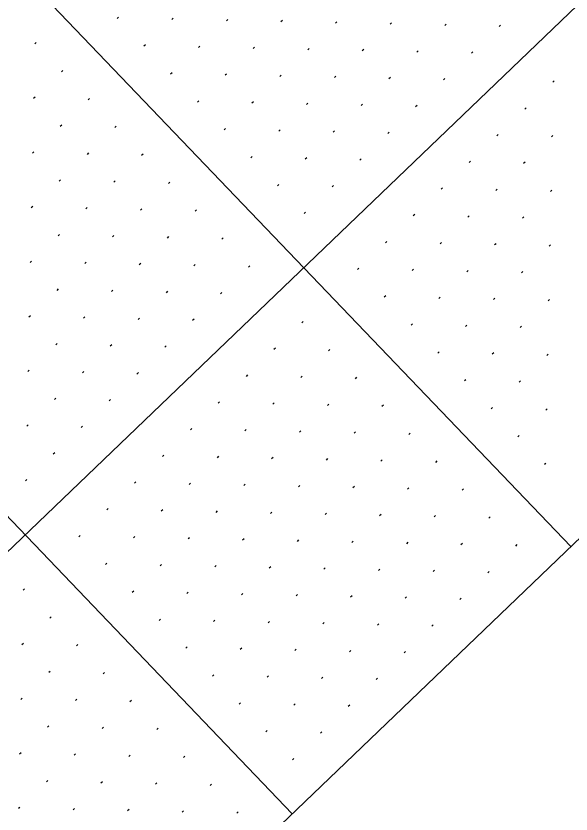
# Model space of a CAD drawing. Extents: x 2148987 to 2151117, y 142806 to 144993.
# Drawn here: x 2149680.2 to 2149752.1, y 143537.7 to 143641 of the extents above; entities that cross this region are included whole.
import ezdxf

# ---------------------------------------------------------------- set-up
doc = ezdxf.new("R2010")
doc.units = 0
for name, color, linetype in [('PR_PIER_PH3', 7, 'Continuous'), ('PR_Road_Concrete', 7, 'Continuous'), ('SHT_Profile_Grid_Minor', 7, 'Continuous')]:
    doc.layers.add(name, color=color, linetype=linetype)

msp = doc.modelspace()

# ---------------------------------------------------------------- linework, layer by layer
at = {"layer": 'PR_PIER_PH3'}
for p, q in [((2150538.73, 144395.47), (2149401.59, 143305.72)), ((2149406.11, 143933.32), (2149752.06, 143572.33)), ((2149370.01, 143898.73), (2149715.96, 143537.73))]:
    msp.add_line(p, q, dxfattribs=at)
at = {"layer": 'PR_Road_Concrete'}
msp.add_line((2150573.32, 144359.37), (2149436.19, 143269.62), dxfattribs=at)
at = {"layer": 'SHT_Profile_Grid_Minor'}
for p, q in [((2149693.49, 143640.85), (2149693.31, 143640.68)), ((2149700.56, 143640.7), (2149700.38, 143640.53)), ((2149707.63, 143640.55), (2149707.45, 143640.38)), ((2149714.7, 143640.4), (2149714.52, 143640.23)), ((2149721.77, 143640.25), (2149721.59, 143640.08)), ((2149728.84, 143640.1), (2149728.66, 143639.93)), ((2149735.91, 143639.95), (2149735.72, 143639.78)), ((2149742.97, 143639.8), (2149742.79, 143639.63)), ((2149682.81, 143637.54), (2149682.63, 143637.37)), ((2149696.95, 143637.24), (2149696.77, 143637.07)), ((2149704.02, 143637.09), (2149703.84, 143636.92)), ((2149711.09, 143636.94), (2149710.91, 143636.77)), ((2149718.16, 143636.79), (2149717.98, 143636.62)), ((2149725.23, 143636.64), (2149725.05, 143636.47)), ((2149732.3, 143636.49), (2149732.11, 143636.32)), ((2149739.36, 143636.34), (2149739.18, 143636.17)), ((2149686.27, 143633.93), (2149686.09, 143633.76)), ((2149700.41, 143633.63), (2149700.23, 143633.46)), ((2149707.48, 143633.48), (2149707.3, 143633.31)), ((2149714.55, 143633.33), (2149714.37, 143633.16)), ((2149721.62, 143633.18), (2149721.44, 143633.01)), ((2149728.69, 143633.03), (2149728.5, 143632.86)), ((2149735.75, 143632.88), (2149735.57, 143632.71)), ((2149749.89, 143632.58), (2149749.71, 143632.41)), ((2149682.66, 143630.48), (2149682.48, 143630.3)), ((2149689.73, 143630.32), (2149689.55, 143630.15)), ((2149703.87, 143630.02), (2149703.69, 143629.85)), ((2149710.94, 143629.87), (2149710.76, 143629.7)), ((2149718.01, 143629.72), (2149717.83, 143629.55)), ((2149725.08, 143629.57), (2149724.89, 143629.4)), ((2149732.14, 143629.42), (2149731.96, 143629.25)), ((2149746.28, 143629.12), (2149746.1, 143628.95)), ((2149686.12, 143626.87), (2149685.94, 143626.69)), ((2149693.19, 143626.71), (2149693.01, 143626.54)), ((2149707.33, 143626.41), (2149707.15, 143626.24)), ((2149714.4, 143626.26), (2149714.22, 143626.09)), ((2149721.47, 143626.11), (2149721.28, 143625.94)), ((2149728.53, 143625.96), (2149728.35, 143625.79)), ((2149742.67, 143625.66), (2149742.49, 143625.49)), ((2149749.74, 143625.51), (2149749.56, 143625.34)), ((2149682.51, 143623.41), (2149682.33, 143623.23)), ((2149689.58, 143623.26), (2149689.4, 143623.08)), ((2149696.65, 143623.11), (2149696.47, 143622.93)), ((2149710.79, 143622.8), (2149710.61, 143622.63)), ((2149717.86, 143622.65), (2149717.67, 143622.48)), ((2149724.92, 143622.5), (2149724.74, 143622.33)), ((2149739.06, 143622.2), (2149738.88, 143622.03)), ((2149746.13, 143622.05), (2149745.95, 143621.88)), ((2149685.97, 143619.8), (2149685.79, 143619.62)), ((2149693.04, 143619.65), (2149692.86, 143619.47)), ((2149700.11, 143619.5), (2149699.93, 143619.32)), ((2149714.25, 143619.19), (2149714.06, 143619.02)), ((2149721.31, 143619.04), (2149721.13, 143618.87)), ((2149735.45, 143618.74), (2149735.27, 143618.57)), ((2149742.52, 143618.59), (2149742.34, 143618.42)), ((2149749.59, 143618.44), (2149749.41, 143618.27)), ((2149682.36, 143616.34), (2149682.18, 143616.16)), ((2149689.43, 143616.19), (2149689.25, 143616.01)), ((2149696.5, 143616.04), (2149696.32, 143615.86)), ((2149703.57, 143615.89), (2149703.39, 143615.71)), ((2149717.7, 143615.58), (2149717.52, 143615.41)), ((2149731.84, 143615.28), (2149731.66, 143615.11)), ((2149738.91, 143615.13), (2149738.73, 143614.96)), ((2149745.98, 143614.98), (2149745.8, 143614.81)), ((2149685.82, 143612.73), (2149685.64, 143612.55)), ((2149692.89, 143612.58), (2149692.71, 143612.4)), ((2149699.96, 143612.43), (2149699.78, 143612.25)), ((2149707.03, 143612.28), (2149706.84, 143612.1)), ((2149728.23, 143611.82), (2149728.05, 143611.65)), ((2149735.3, 143611.67), (2149735.12, 143611.5)), ((2149742.37, 143611.52), (2149742.19, 143611.35)), ((2149749.44, 143611.37), (2149749.26, 143611.2)), ((2149682.21, 143609.27), (2149682.03, 143609.09)), ((2149689.28, 143609.12), (2149689.1, 143608.94)), ((2149696.35, 143608.97), (2149696.17, 143608.79)), ((2149703.42, 143608.82), (2149703.23, 143608.64)), ((2149710.48, 143608.67), (2149710.3, 143608.49)), ((2149724.62, 143608.36), (2149724.44, 143608.19)), ((2149731.69, 143608.21), (2149731.51, 143608.04)), ((2149738.76, 143608.06), (2149738.58, 143607.89)), ((2149745.83, 143607.91), (2149745.65, 143607.74)), ((2149685.67, 143605.66), (2149685.49, 143605.48)), ((2149692.74, 143605.51), (2149692.56, 143605.33)), ((2149699.81, 143605.36), (2149699.63, 143605.18)), ((2149706.87, 143605.21), (2149706.69, 143605.03)), ((2149728.08, 143604.75), (2149727.9, 143604.58)), ((2149735.15, 143604.6), (2149734.97, 143604.43)), ((2149742.22, 143604.45), (2149742.04, 143604.28)), ((2149749.29, 143604.3), (2149749.11, 143604.13)), ((2149682.06, 143602.2), (2149681.88, 143602.02)), ((2149689.13, 143602.05), (2149688.95, 143601.87)), ((2149696.2, 143601.9), (2149696.02, 143601.72)), ((2149703.27, 143601.75), (2149703.08, 143601.57)), ((2149717.4, 143601.45), (2149717.22, 143601.27)), ((2149731.54, 143601.14), (2149731.36, 143600.97)), ((2149738.61, 143600.99), (2149738.43, 143600.82)), ((2149745.68, 143600.84), (2149745.5, 143600.67)), ((2149685.52, 143598.59), (2149685.34, 143598.41)), ((2149692.59, 143598.44), (2149692.41, 143598.26)), ((2149699.66, 143598.29), (2149699.47, 143598.11)), ((2149713.79, 143597.99), (2149713.61, 143597.81)), ((2149720.86, 143597.84), (2149720.68, 143597.66)), ((2149735, 143597.53), (2149734.82, 143597.36)), ((2149742.07, 143597.38), (2149741.89, 143597.21)), ((2149749.14, 143597.23), (2149748.96, 143597.06)), ((2149681.91, 143595.13), (2149681.73, 143594.96)), ((2149688.98, 143594.98), (2149688.8, 143594.8)), ((2149696.05, 143594.83), (2149695.86, 143594.65)), ((2149710.18, 143594.53), (2149710, 143594.35)), ((2149717.25, 143594.38), (2149717.07, 143594.2)), ((2149724.32, 143594.23), (2149724.14, 143594.05)), ((2149738.46, 143593.92), (2149738.28, 143593.75)), ((2149745.53, 143593.77), (2149745.35, 143593.6)), ((2149685.37, 143591.52), (2149685.19, 143591.35)), ((2149692.44, 143591.37), (2149692.25, 143591.19)), ((2149706.57, 143591.07), (2149706.39, 143590.89)), ((2149713.64, 143590.92), (2149713.46, 143590.74)), ((2149720.71, 143590.77), (2149720.53, 143590.59)), ((2149727.78, 143590.62), (2149727.6, 143590.44)), ((2149741.92, 143590.31), (2149741.74, 143590.14)), ((2149748.99, 143590.16), (2149748.81, 143589.99)), ((2149681.76, 143588.06), (2149681.58, 143587.89)), ((2149688.83, 143587.91), (2149688.64, 143587.74)), ((2149702.96, 143587.61), (2149702.78, 143587.43)), ((2149710.03, 143587.46), (2149709.85, 143587.28)), ((2149717.1, 143587.31), (2149716.92, 143587.13)), ((2149724.17, 143587.16), (2149723.99, 143586.98)), ((2149731.24, 143587.01), (2149731.06, 143586.83)), ((2149745.38, 143586.7), (2149745.2, 143586.53)), ((2149685.22, 143584.45), (2149685.03, 143584.28)), ((2149699.35, 143584.15), (2149699.17, 143583.97)), ((2149706.42, 143584), (2149706.24, 143583.82)), ((2149713.49, 143583.85), (2149713.31, 143583.67)), ((2149720.56, 143583.7), (2149720.38, 143583.52)), ((2149727.63, 143583.55), (2149727.45, 143583.37)), ((2149734.7, 143583.4), (2149734.52, 143583.22)), ((2149748.84, 143583.09), (2149748.66, 143582.92)), ((2149681.61, 143580.99), (2149681.42, 143580.82)), ((2149695.74, 143580.69), (2149695.56, 143580.52)), ((2149702.81, 143580.54), (2149702.63, 143580.36)), ((2149709.88, 143580.39), (2149709.7, 143580.21)), ((2149716.95, 143580.24), (2149716.77, 143580.06)), ((2149724.02, 143580.09), (2149723.84, 143579.91)), ((2149731.09, 143579.94), (2149730.91, 143579.76)), ((2149738.16, 143579.79), (2149737.98, 143579.61)), ((2149692.13, 143577.23), (2149691.95, 143577.06)), ((2149699.2, 143577.08), (2149699.02, 143576.91)), ((2149706.27, 143576.93), (2149706.09, 143576.75)), ((2149713.34, 143576.78), (2149713.16, 143576.6)), ((2149720.41, 143576.63), (2149720.23, 143576.45)), ((2149727.48, 143576.48), (2149727.3, 143576.3)), ((2149734.55, 143576.33), (2149734.37, 143576.15)), ((2149741.62, 143576.18), (2149741.44, 143576)), ((2149688.52, 143573.77), (2149688.34, 143573.6)), ((2149695.59, 143573.62), (2149695.41, 143573.45)), ((2149702.66, 143573.47), (2149702.48, 143573.3)), ((2149709.73, 143573.32), (2149709.55, 143573.14)), ((2149716.8, 143573.17), (2149716.62, 143572.99)), ((2149723.87, 143573.02), (2149723.69, 143572.84)), ((2149730.94, 143572.87), (2149730.76, 143572.69)), ((2149738.01, 143572.72), (2149737.83, 143572.54)), ((2149745.08, 143572.57), (2149744.9, 143572.39)), ((2149691.98, 143570.16), (2149691.8, 143569.99)), ((2149699.05, 143570.01), (2149698.87, 143569.84)), ((2149706.12, 143569.86), (2149705.94, 143569.69)), ((2149713.19, 143569.71), (2149713.01, 143569.54)), ((2149720.26, 143569.56), (2149720.08, 143569.38)), ((2149727.33, 143569.41), (2149727.15, 143569.23)), ((2149734.4, 143569.26), (2149734.22, 143569.08)), ((2149741.47, 143569.11), (2149741.29, 143568.93)), ((2149681.3, 143566.85), (2149681.12, 143566.68)), ((2149695.44, 143566.55), (2149695.26, 143566.38)), ((2149702.51, 143566.4), (2149702.33, 143566.23)), ((2149709.58, 143566.25), (2149709.4, 143566.08)), ((2149716.65, 143566.1), (2149716.47, 143565.93)), ((2149723.72, 143565.95), (2149723.54, 143565.77)), ((2149730.79, 143565.8), (2149730.61, 143565.62)), ((2149737.86, 143565.65), (2149737.68, 143565.47)), ((2149684.76, 143563.24), (2149684.58, 143563.07)), ((2149698.9, 143562.94), (2149698.72, 143562.77)), ((2149705.97, 143562.79), (2149705.79, 143562.62)), ((2149713.04, 143562.64), (2149712.86, 143562.47)), ((2149720.11, 143562.49), (2149719.93, 143562.32)), ((2149727.18, 143562.34), (2149727, 143562.16)), ((2149734.25, 143562.19), (2149734.07, 143562.01)), ((2149681.15, 143559.78), (2149680.97, 143559.61)), ((2149688.22, 143559.63), (2149688.04, 143559.46)), ((2149702.36, 143559.33), (2149702.18, 143559.16)), ((2149709.43, 143559.18), (2149709.25, 143559.01)), ((2149716.5, 143559.03), (2149716.32, 143558.86)), ((2149723.57, 143558.88), (2149723.39, 143558.71)), ((2149730.64, 143558.73), (2149730.46, 143558.55)), ((2149684.61, 143556.17), (2149684.43, 143556)), ((2149691.68, 143556.02), (2149691.5, 143555.85)), ((2149705.82, 143555.72), (2149705.64, 143555.55)), ((2149712.89, 143555.57), (2149712.71, 143555.4)), ((2149719.96, 143555.42), (2149719.78, 143555.25)), ((2149727.03, 143555.27), (2149726.85, 143555.1)), ((2149681, 143552.71), (2149680.82, 143552.54)), ((2149688.07, 143552.56), (2149687.89, 143552.39)), ((2149695.14, 143552.41), (2149694.96, 143552.24)), ((2149709.28, 143552.11), (2149709.1, 143551.94)), ((2149716.35, 143551.96), (2149716.17, 143551.79)), ((2149723.42, 143551.81), (2149723.24, 143551.64)), ((2149684.46, 143549.1), (2149684.28, 143548.93)), ((2149691.53, 143548.95), (2149691.35, 143548.78)), ((2149698.6, 143548.8), (2149698.42, 143548.63)), ((2149712.74, 143548.5), (2149712.56, 143548.33)), ((2149719.81, 143548.35), (2149719.63, 143548.18)), ((2149680.85, 143545.64), (2149680.67, 143545.47)), ((2149687.92, 143545.49), (2149687.74, 143545.32)), ((2149694.99, 143545.34), (2149694.81, 143545.17)), ((2149702.06, 143545.19), (2149701.88, 143545.02)), ((2149716.2, 143544.89), (2149716.02, 143544.72)), ((2149684.31, 143542.03), (2149684.13, 143541.86)), ((2149691.38, 143541.88), (2149691.2, 143541.71)), ((2149698.45, 143541.73), (2149698.27, 143541.56)), ((2149705.52, 143541.58), (2149705.34, 143541.41)), ((2149680.7, 143538.57), (2149680.52, 143538.4)), ((2149687.77, 143538.42), (2149687.59, 143538.25)), ((2149694.84, 143538.27), (2149694.66, 143538.1)), ((2149701.91, 143538.12), (2149701.73, 143537.95)), ((2149708.98, 143537.97), (2149708.8, 143537.8))]:
    msp.add_line(p, q, dxfattribs=at)

doc.saveas('drawing.dxf')
